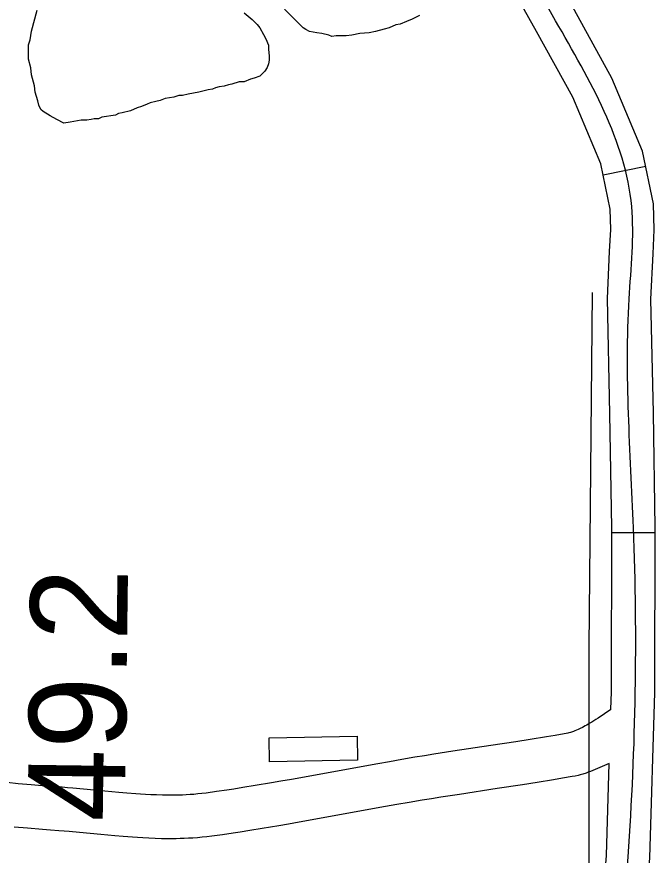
# Model space of a CAD drawing. Extents: x 3313447 to 3351316, y 703786 to 729172.
# Drawn here: x 3325744 to 3326185, y 714601 to 715179 of the extents above; entities that cross this region are included whole.
import ezdxf

# ---------------------------------------------------------------- set-up
doc = ezdxf.new("R2010")
doc.units = 0
for name, color, linetype in [('V-BLDG-OTLN', 7, 'Continuous'), ('V-RIVR-RANG', 7, 'Continuous'), ('V-ROAD-CNTR', 7, 'Continuous'), ('V-SITE-VEGE', 7, 'Continuous'), ('V-UTIL-LINE', 7, 'Continuous')]:
    doc.layers.add(name, color=color, linetype=linetype)

msp = doc.modelspace()

# ---------------------------------------------------------------- linework, layer by layer
at = {"layer": 'V-BLDG-OTLN'}
msp.add_lwpolyline([(3325979.55, 714666.68), (3325918.83, 714665.55), (3325918.52, 714682.18), (3325979.23, 714683.31)], close=True, dxfattribs=at)
at = {"layer": 'V-ROAD-CNTR'}
for p, q in [((3326148.76, 715069.99), (3326178.15, 715075.99)), ((3326154.73, 714823.62), (3326184.73, 714823.56))]:
    msp.add_line(p, q, dxfattribs=at)
for points in [[(3326154.12, 714701.66), (3326154.49, 714713.77), (3326154.74, 714826.77), (3326153.45, 714905.47), (3326151.71, 714984.83), (3326153.26, 715017.18), (3326154.01, 715032.48), (3326153.55, 715046.51), (3326147.21, 715077.56), (3326127.82, 715123.6), (3326102.91, 715168.9), (3326048.76, 715265.33), (3325994.78, 715361.91), (3325937.62, 715465.6), (3325880.52, 715569.28), (3325821.85, 715676.29), (3325764.01, 715784.68), (3325730.82, 715867.01), (3325711.79, 715920.34)], [(3326136.51, 714016.44), (3326151.09, 714142.14), (3326158.49, 714275.24), (3326164.92, 714407.64), (3326173.33, 714503.1), (3326181.01, 714599.36), (3326184.49, 714713.28), (3326184.74, 714826.98), (3326183.44, 714906.04), (3326181.72, 714984.44), (3326183.22, 715015.72), (3326184.04, 715032.24), (3326183.45, 715050.03), (3326176.01, 715086.47), (3326154.86, 715136.68), (3326129.13, 715183.47), (3326074.93, 715280), (3326021.01, 715376.47), (3325963.89, 715480.07), (3325906.81, 715583.73), (3325848.24, 715690.57), (3325791.23, 715797.39), (3325758.87, 715877.66), (3325746.67, 715911.85)], [(3326154.12, 714701.66), (3326145.34, 714695.71), (3326143.78, 714694.68), (3326142.32, 714693.74), (3326140.97, 714692.9), (3326139.72, 714692.14), (3326138.56, 714691.45), (3326137.48, 714690.83), (3326136.52, 714690.3), (3326134.59, 714689.29), (3326132.98, 714688.5), (3326131.58, 714687.86), (3326130.37, 714687.35), (3326129.32, 714686.93), (3326128.41, 714686.59), (3326127.67, 714686.34), (3326126.21, 714685.87), (3326125.18, 714685.58), (3326124.48, 714685.4), (3326123.29, 714685.13), (3326122.03, 714684.88), (3326115.77, 714683.79), (3326109.8, 714682.79), (3326098.55, 714680.96), (3326088.69, 714679.41), (3326071.36, 714676.77), (3326045.27, 714672.84), (3326032.18, 714670.82), (3326025.61, 714669.77), (3326019.05, 714668.7), (3326009.95, 714667.17), (3326001.43, 714665.69), (3325993.45, 714664.28), (3325934.04, 714653.49), (3325926.67, 714652.19), (3325920.22, 714651.08), (3325908.91, 714649.18), (3325900.45, 714647.81), (3325894.11, 714646.83), (3325889.37, 714646.11), (3325882.23, 714645.08), (3325875.15, 714644.1), (3325872.21, 714643.74), (3325869.39, 714643.44), (3325866.65, 714643.19), (3325863.98, 714643), (3325861.38, 714642.85), (3325858.85, 714642.73), (3325856.39, 714642.65), (3325854, 714642.6), (3325851.68, 714642.57), (3325849.45, 714642.57), (3325845, 714642.63), (3325840.85, 714642.74), (3325836.93, 714642.9), (3325833.23, 714643.09), (3325829.75, 714643.31), (3325826.49, 714643.53), (3325820.28, 714644.02), (3325814.84, 714644.49), (3325805.19, 714645.39), (3325790.58, 714646.79), (3325783.2, 714647.44), (3325779.47, 714647.75), (3325775.79, 714648.03), (3325769.97, 714648.46), (3325764.57, 714648.88), (3325754.41, 714649.73), (3325745.53, 714650.53), (3325737.76, 714651.27)], [(3326152.98, 714664.37), (3326141.77, 714659.6), (3326140.07, 714658.92), (3326138.56, 714658.36), (3326137.17, 714657.88), (3326134.86, 714657.14), (3326133.03, 714656.62), (3326131.57, 714656.25), (3326129.5, 714655.77), (3326127.46, 714655.38), (3326120.83, 714654.22), (3326114.7, 714653.19), (3326103.28, 714651.33), (3326093.27, 714649.76), (3326075.85, 714647.11), (3326049.8, 714643.19), (3326036.84, 714641.18), (3326030.39, 714640.15), (3326023.95, 714639.1), (3326015, 714637.59), (3326006.6, 714636.14), (3325998.74, 714634.75), (3325939.32, 714623.96), (3325931.83, 714622.64), (3325925.26, 714621.5), (3325913.79, 714619.57), (3325905.14, 714618.18), (3325898.65, 714617.17), (3325893.76, 714616.44), (3325886.43, 714615.37), (3325879.05, 714614.36), (3325875.64, 714613.93), (3325872.3, 714613.58), (3325869.08, 714613.29), (3325865.95, 714613.06), (3325862.94, 714612.89), (3325860.02, 714612.75), (3325857.21, 714612.66), (3325854.49, 714612.6), (3325851.85, 714612.57), (3325849.27, 714612.57), (3325844.4, 714612.63), (3325839.82, 714612.76), (3325835.53, 714612.93), (3325831.53, 714613.14), (3325827.8, 714613.37), (3325824.29, 714613.61), (3325817.81, 714614.12), (3325812.14, 714614.61), (3325802.36, 714615.53), (3325787.83, 714616.92), (3325780.66, 714617.55), (3325777.12, 714617.84), (3325773.55, 714618.11), (3325767.69, 714618.54), (3325762.15, 714618.98), (3325751.81, 714619.84), (3325742.77, 714620.66)], [(3326059.74, 713657.52), (3326069.09, 713684.94), (3326076.34, 713720.26), (3326083.63, 713806.96), (3326090.39, 713894.9), (3326106.73, 714020.11), (3326121.19, 714144.7), (3326128.53, 714276.8), (3326134.99, 714409.68), (3326143.43, 714505.61), (3326151.05, 714601.01), (3326152.98, 714664.37)]]:
    msp.add_lwpolyline(points, dxfattribs=at)
msp.add_spline([(3326020.23, 713291.87), (3326010.17, 713360.28), (3326011.81, 713451.36), (3326026.48, 713544.02), (3326045.86, 713585.22), (3326071.31, 713645), (3326091.21, 713718.12), (3326105.31, 713893.35), (3326136.14, 714143.42), (3326149.95, 714408.66), (3326166.03, 714600.18), (3326169.74, 714826.87), (3326166.72, 714984.63), (3326168.5, 715048.27), (3326116.02, 715176.19), (3326007.89, 715369.19), (3325893.66, 715576.51), (3325777.62, 715791.03), (3325715.32, 715955.08)], degree=3, dxfattribs=at)
at = {"layer": 'V-SITE-VEGE'}
for points in [[(3325901.25, 715181.67), (3325906.7, 715177.21), (3325910.17, 715173.75), (3325912.16, 715171.28), (3325914.64, 715166.82), (3325916.12, 715163.85), (3325918.11, 715159.39), (3325918.12, 715156.42), (3325918.61, 715151.96), (3325918.62, 715148.99), (3325918.12, 715146.51), (3325917.14, 715144.03), (3325915.65, 715141.55), (3325912.19, 715138.08), (3325908.22, 715136.59), (3325905.75, 715136.09), (3325901.29, 715134.11), (3325897.83, 715134.1), (3325892.87, 715132.61), (3325890.39, 715132.11), (3325887.42, 715131.12), (3325883.95, 715130.62), (3325881.48, 715130.12), (3325879.5, 715129.13), (3325876.52, 715128.64), (3325870.08, 715127.14), (3325862.66, 715125.65), (3325858.69, 715124.66), (3325856.22, 715124.65), (3325852.75, 715123.66), (3325846.81, 715122.67), (3325843.34, 715121.17), (3325840.37, 715120.68), (3325836.41, 715119.68), (3325834.43, 715118.69), (3325830.46, 715117.2), (3325827.49, 715116.2), (3325823.03, 715114.22), (3325817.09, 715112.73), (3325814.61, 715112.23), (3325812.64, 715111.24), (3325803.22, 715109.74), (3325800.75, 715108.75), (3325797.77, 715108.74), (3325795.79, 715108.25), (3325792.82, 715107.75), (3325788.86, 715107.74), (3325781.43, 715106.25), (3325776.97, 715105.75), (3325772.01, 715108.22), (3325767.55, 715110.7), (3325762.6, 715113.67), (3325761.11, 715115.15), (3325759.62, 715118.12), (3325759.12, 715121.09), (3325757.13, 715127.04), (3325756.63, 715131.5), (3325754.64, 715138.92), (3325754.14, 715143.88), (3325752.65, 715149.82), (3325752.64, 715159.73), (3325753.63, 715163.2), (3325754.62, 715169.14), (3325758.56, 715183.52)], [(3326022.13, 715179.8), (3326017.18, 715177.32), (3326013.22, 715175.83), (3326008.75, 715173.84), (3326005.79, 715173.34), (3326001.33, 715171.36), (3325997.86, 715170.36), (3325991.92, 715168.87), (3325987.46, 715167.88), (3325981.02, 715167.38), (3325975.57, 715166.38), (3325971.61, 715165.88), (3325964.67, 715165.88), (3325961.7, 715165.38), (3325959.72, 715166.37), (3325954.76, 715167.35), (3325951.3, 715167.84), (3325946.34, 715168.83), (3325943.86, 715170.31), (3325941.88, 715171.3), (3325928.99, 715184.17)]]:
    msp.add_lwpolyline(points, dxfattribs=at)
at = {"layer": 'V-UTIL-LINE'}
msp.add_lwpolyline([(3325922.67, 712247.79), (3325980.89, 712848.66), (3326062.41, 713563.66), (3326076.38, 713723.19), (3326120.63, 714144.74), (3326139.26, 714433.53), (3326139.26, 714744.45), (3326141.59, 714988.99)], dxfattribs=at)

# ---------------------------------------------------------------- texts
at = {"layer": 'V-RIVR-RANG'}
msp.add_text('49.2', height=67, rotation=89.23833, dxfattribs=at).set_placement((3325818.92, 714624.12))

doc.saveas('drawing.dxf')
